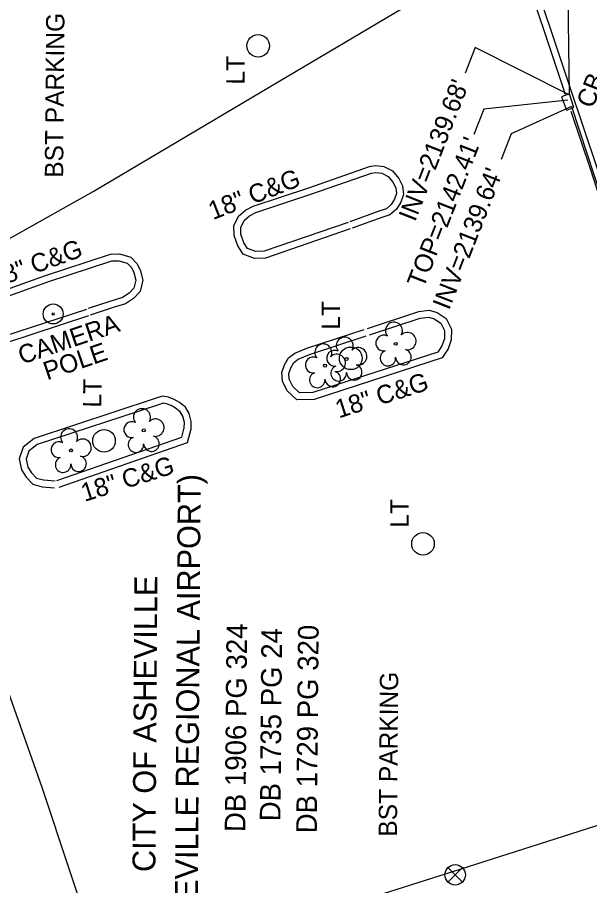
# Model space of a CAD drawing. Extents: x 945964 to 948456, y 631061 to 636061.
# Drawn here: x 946630.6 to 946755.3, y 632350.7 to 632540.1 of the extents above; entities that cross this region are included whole.
import ezdxf

# ---------------------------------------------------------------- set-up
doc = ezdxf.new("R2010")
doc.units = 0
for name, color, linetype in [('Exist Property Deed Book Text', 7, 'Continuous'), ('Exist Property Owner Text', 7, 'Continuous'), ('Exist Right of Way Line', 7, 'Continuous'), ('Exist Roads Curbs', 7, 'Continuous'), ('Exist Roads Curbs Text', 7, 'Continuous'), ('Exist Roads EOP', 7, 'Continuous'), ('Exist Roads EOP Other Text', 7, 'Continuous'), ('Exist Structure Minor Catch Basin', 7, 'Continuous'), ('Exist Structure Minor Catch Basin Text', 7, 'Continuous'), ('Exist Structure Minor Catch Basin Top Elevation', 7, 'Continuous'), ('Exist Structure Minor Pipes RCP 15 Inch', 7, 'Continuous'), ('Exist Structure Minor Pipes RCP 15 Inch Invert', 7, 'Continuous'), ('Exist Utilities Other Located Object CELL', 7, 'Continuous'), ('Exist Utilities Other Located Object Text', 7, 'Continuous'), ('Exist Utilities Other Pole CELL', 7, 'Continuous'), ('Exist Utilities Other Pole Text', 7, 'Continuous'), ('Exist Utilities Telephone UG FO SUE', 7, 'Continuous'), ('Exist Utilities Water UG Line SUE', 7, 'Continuous'), ('Exist Utilities Water Valve CELL', 7, 'Continuous'), ('Exist Vegetation Tree CELL', 7, 'Continuous')]:
    doc.layers.add(name, color=color, linetype=linetype)

# ---------------------------------------------------------------- blocks, each defined once
blk = doc.blocks.new('EXIST UTILITIES WATER VALVE')
at = {"layer": 'Exist Utilities Water Valve CELL'}
blk.add_lwpolyline([(0.0315, 0.0315), (-0.0315, -0.0315), (0, 0), (0.0315, -0.0315), (-0.0315, 0.0315)], dxfattribs=at)
blk.add_circle((0, 0), 0.0445, dxfattribs=at)
blk = doc.blocks.new('EXIST UTILITIES OTHER LOCATED OBJECT')
at = {"layer": 'Exist Utilities Other Located Object CELL'}
for radius in [0.0436, 0.0048]:
    blk.add_circle((0, 0), radius, dxfattribs=at)
blk = doc.blocks.new('EXIST UTILITIES OTHER POLE')
at = {"layer": 'Exist Utilities Other Pole CELL'}
blk.add_circle((0, 0), 0.0493, dxfattribs=at)
blk = doc.blocks.new('EXIST VEGETATION TREE')
at = {"layer": 'Exist Vegetation Tree CELL'}
blk.add_line((0, 0), (0, 0), dxfattribs=at)
blk.add_circle((0, 0), 0.00652, dxfattribs=at)
for centre, radius, start, end in [((-0.0077, 0.0575), 0.0371, 330.1651, 219.7134), ((0.051, 0.0118), 0.038, 257.1011, 134.1999), ((-0.0521, 0.0031), 0.0345, 62.6636, 279.3457), ((-0.0341, -0.0624), 0.0338, 111.5671, 6.231), ((0.0335, -0.058), 0.034, 181.2822, 74.56)]:
    blk.add_arc(centre, radius, start, end, dxfattribs=at)

msp = doc.modelspace()

# ---------------------------------------------------------------- linework, layer by layer
at = {"layer": 'Exist Right of Way Line'}
msp.add_arc((948848.33, 632890.69), 2096.28, 158.90258, 198.31343, dxfattribs=at)
at = {"layer": 'Exist Roads Curbs'}
for points in [[(946762.8, 632489.43), (946757, 632507.32), (946751.12, 632524.83), (946741.61, 632553.43), (946731.3, 632584.34)], [(946702.67, 632495.41), (946684.39, 632489.13), (946682.54, 632489.06), (946680.75, 632489.73), (946679.97, 632490.94), (946679.31, 632492.83), (946679.3, 632494.3), (946680.01, 632495.82), (946681.15, 632496.83), (946682.56, 632497.54), (946694.57, 632501.53), (946707.78, 632506.12), (946708.7, 632506.32), (946710.05, 632506.15), (946711.42, 632505.45), (946712.46, 632504.16), (946713.09, 632502.92), (946713.21, 632501.69), (946712.8, 632500.49), (946712.04, 632499.29), (946711.04, 632498.38), (946709.59, 632497.93), (946703.07, 632495.55)], [(946645.6, 632476.42), (946627.56, 632470.52), (946625.66, 632470.57), (946624.4, 632471.1), (946623.34, 632472.08), (946622.73, 632473.32), (946622.56, 632474.91), (946622.75, 632476.01), (946623.31, 632476.89), (946623.96, 632477.4), (946624.97, 632478.06), (946637.2, 632482.42), (946651.14, 632486.99), (946652.66, 632487.03), (946654.47, 632486.52), (946655.41, 632485.58), (946655.95, 632484.51), (946656.38, 632482.82), (946655.94, 632481.06), (946654.91, 632479.94), (946653.49, 632479.05), (946650.95, 632478.24), (946645.96, 632476.6)], [(946707.35, 632470.85), (946718.42, 632474.5), (946720.27, 632474.72), (946721.44, 632474.4), (946722.89, 632473.41), (946723.71, 632471.8), (946723.67, 632470.04), (946723.14, 632468.47), (946722.23, 632467.1), (946695.02, 632458.28), (946692.09, 632458.23), (946690.6, 632459.6), (946689.86, 632461.18), (946689.72, 632462.46), (946690.19, 632463.72), (946690.82, 632464.84), (946691.79, 632465.57), (946694.23, 632466.57), (946706.64, 632470.64)], [(946639.17, 632439.1), (946666.4, 632448.54), (946666.96, 632450.57), (946666.97, 632451.79), (946666.64, 632453.14), (946666.06, 632454.12), (946665.04, 632454.88), (946664.12, 632455.45), (946663.1, 632455.82), (946662.32, 632455.95), (946661.1, 632455.55), (946634.9, 632446.96), (946633.07, 632445.51), (946632.49, 632443.75), (946632.86, 632442.02), (946633.65, 632440.75), (946634.7, 632439.65), (946636.22, 632439.24), (946638.79, 632439)]]:
    msp.add_lwpolyline(points, dxfattribs=at)
at = {"layer": 'Exist Roads EOP'}
for points in [[(946750.05, 632523.31), (946749.69, 632524.36), (946740.18, 632552.96), (946729.93, 632583.46)], [(946761.38, 632488.97), (946755.58, 632506.85), (946751.29, 632519.61)], [(946703.16, 632493.99), (946684.66, 632487.64), (946682.3, 632487.55), (946679.76, 632488.5), (946678.61, 632490.27), (946677.81, 632492.57), (946677.79, 632494.63), (946678.78, 632496.74), (946680.3, 632498.08), (946681.98, 632498.93), (946694.09, 632502.95), (946707.37, 632507.57), (946708.63, 632507.84), (946710.5, 632507.6), (946712.39, 632506.64), (946713.73, 632504.98), (946714.56, 632503.35), (946714.74, 632501.51), (946714.16, 632499.84), (946713.2, 632498.32), (946711.81, 632497.04), (946710.06, 632496.51), (946703.58, 632494.14)], [(946646.07, 632475), (946627.78, 632469.01), (946625.33, 632469.08), (946623.58, 632469.82), (946622.11, 632471.17), (946621.27, 632472.9), (946621.04, 632474.95), (946621.32, 632476.56), (946622.19, 632477.91), (946623.08, 632478.61), (946624.29, 632479.41), (946636.72, 632483.84), (946650.88, 632488.48), (946652.85, 632488.54), (946655.26, 632487.85), (946656.64, 632486.47), (946657.36, 632485.04), (946657.93, 632482.82), (946657.3, 632480.33), (946655.88, 632478.78), (946654.13, 632477.68), (946651.41, 632476.81), (946646.43, 632475.18)], [(946706.88, 632472.27), (946718.09, 632475.97), (946720.38, 632476.25), (946722.08, 632475.78), (946724.06, 632474.44), (946725.22, 632472.14), (946725.16, 632469.78), (946724.5, 632467.81), (946723.18, 632465.83), (946695.27, 632456.78), (946691.51, 632456.72), (946689.37, 632458.69), (946688.4, 632460.76), (946688.19, 632462.65), (946688.82, 632464.36), (946689.67, 632465.85), (946691.05, 632466.88), (946693.71, 632467.98), (946706.17, 632472.06)], [(946639.66, 632437.69), (946667.64, 632447.38), (946668.46, 632450.36), (946668.48, 632451.97), (946668.04, 632453.71), (946667.2, 632455.14), (946665.89, 632456.12), (946664.78, 632456.81), (946663.48, 632457.28), (946662.2, 632457.49), (946660.63, 632456.97), (946634.18, 632448.3), (946631.79, 632446.41), (946630.94, 632443.83), (946631.45, 632441.45), (946632.46, 632439.83), (946633.9, 632438.32), (946635.95, 632437.76), (946638.65, 632437.5)]]:
    msp.add_lwpolyline(points, dxfattribs=at)
at = {"layer": 'Exist Structure Minor Catch Basin'}
msp.add_lwpolyline([(946750.98, 632523.43), (946749.24, 632522.81), (946750.27, 632519.91), (946751.91, 632520.46), (946750.98, 632523.43)], dxfattribs=at)
at = {"layer": 'Exist Structure Minor Catch Basin Top Elevation'}
msp.add_lwpolyline([(946750.6, 632522.06), (946732.25, 632520.14), (946730.06, 632514.55)], dxfattribs=at)
at = {"layer": 'Exist Structure Minor Pipes RCP 15 Inch'}
for p, q in [((946748.31, 632687.92), (946750.9, 632523.21)), ((946751.37, 632520.69), (946796.65, 632382.64))]:
    msp.add_line(p, q, dxfattribs=at)
at = {"layer": 'Exist Structure Minor Pipes RCP 15 Inch Invert'}
for points in [[(946750.9, 632523.21), (946730.42, 632533.56), (946728.23, 632527.97)], [(946751.37, 632520.69), (946738.24, 632514.73), (946736.05, 632509.14)]]:
    msp.add_lwpolyline(points, dxfattribs=at)
at = {"layer": 'Exist Utilities Telephone UG FO SUE'}
for points in [[(946335.98, 632362.87), (946427.92, 632392.55), (946480.61, 632409.91), (946514.41, 632427.73), (946592.38, 632471.43), (946647.07, 632502.18), (946685.83, 632525.12), (946737.65, 632555.9)], [(946728.9, 632087.94), (946672.89, 632260.87), (946635.97, 632372.12), (946605.15, 632459.23), (946588.27, 632452.76), (946512.92, 632430)]]:
    msp.add_lwpolyline(points, dxfattribs=at)
at = {"layer": 'Exist Utilities Water UG Line SUE'}
msp.add_lwpolyline([(946434.69, 632258.09), (946511.57, 632284.27), (946654.04, 632331.17), (946725.48, 632353.84), (946810.02, 632380.77), (946838.73, 632390.42)], dxfattribs=at)

# ---------------------------------------------------------------- block references
at = {"layer": 'Exist Utilities Other Located Object CELL', "xscale": 50, "yscale": 50}
msp.add_blockref('EXIST UTILITIES OTHER LOCATED OBJECT', (946638.35, 632475.43), dxfattribs=at)
at = {"layer": 'Exist Utilities Other Pole CELL', "xscale": 50, "yscale": 50}
for p in [(946683.08, 632533.91), (946703.25, 632465.76), (946649.45, 632447.78), (946719.01, 632425.3)]:
    msp.add_blockref('EXIST UTILITIES OTHER POLE', p, dxfattribs=at)
at = {"layer": 'Exist Utilities Water Valve CELL', "xscale": 50, "yscale": 50}
msp.add_blockref('EXIST UTILITIES WATER VALVE', (946726.02, 632353.09), dxfattribs=at)
at = {"layer": 'Exist Vegetation Tree CELL', "xscale": 50, "yscale": 50}
for p in [(946713.06, 632468.92), (946697.66, 632464.16), (946702.33, 632465.62), (946658.11, 632450.05), (946642.22, 632445.67)]:
    msp.add_blockref('EXIST VEGETATION TREE', p, dxfattribs=at)

# ---------------------------------------------------------------- texts
at = {"layer": 'Exist Property Deed Book Text'}
for s, p in [('DB 1906 PG 324', (946680.26, 632362.41)), ('DB 1735 PG 24', (946687.91, 632364.75)), ('DB 1729 PG 320', (946695.85, 632362.13))]:
    msp.add_text(s, height=4.5, rotation=89.4772, dxfattribs=at).set_placement(p)
at = {"layer": 'Exist Property Owner Text'}
for s, p in [('(ASHEVILLE REGIONAL AIRPORT)', (946669.8, 632331.64)), ('CITY OF ASHEVILLE', (946660.65, 632353.69))]:
    msp.add_text(s, height=5, rotation=89.61, dxfattribs=at).set_placement(p)
at = {"layer": 'Exist Roads Curbs Text'}
for rotation, p in [(21.4103, (946673.18, 632495.89)), (19.9296, (946625.47, 632480.98)), (17.7108, (946700.65, 632452.64)), (17.7108, (946645.19, 632434.42))]:
    msp.add_text('18" C&G', height=4, rotation=rotation, dxfattribs=at).set_placement(p)
at = {"layer": 'Exist Roads EOP Other Text'}
for p in [(946640.53, 632505.13), (946713.32, 632361.41)]:
    msp.add_text('BST PARKING', height=4, rotation=89.5187, dxfattribs=at).set_placement(p)
at = {"layer": 'Exist Structure Minor Catch Basin Text'}
msp.add_text('CB', height=4, rotation=68.619, dxfattribs=at).set_placement((946756.06, 632520.08))
at = {"layer": 'Exist Structure Minor Catch Basin Top Elevation'}
msp.add_text("TOP=2142.41'", height=4, rotation=68.6189, dxfattribs=at).set_placement((946719.12, 632480.86))
at = {"layer": 'Exist Structure Minor Pipes RCP 15 Inch Invert'}
for s, p in [("INV=2139.68'", (946717.29, 632495.38)), ("INV=2139.64'", (946724.69, 632476.1))]:
    msp.add_text(s, height=4, rotation=68.6189, dxfattribs=at).set_placement(p)
at = {"layer": 'Exist Utilities Other Located Object Text'}
for s, p in [('CAMERA', (946631.53, 632464.38)), ('POLE', (946637.03, 632460.95))]:
    msp.add_text(s, height=4, rotation=18.7208, dxfattribs=at).set_placement(p)
at = {"layer": 'Exist Utilities Other Pole Text'}
for p in [(946680.08, 632525.46), (946700.88, 632472), (946648.87, 632455.01), (946715.86, 632428.8)]:
    msp.add_text('LT', height=4, rotation=89.5187, dxfattribs=at).set_placement(p)

doc.saveas('drawing.dxf')
